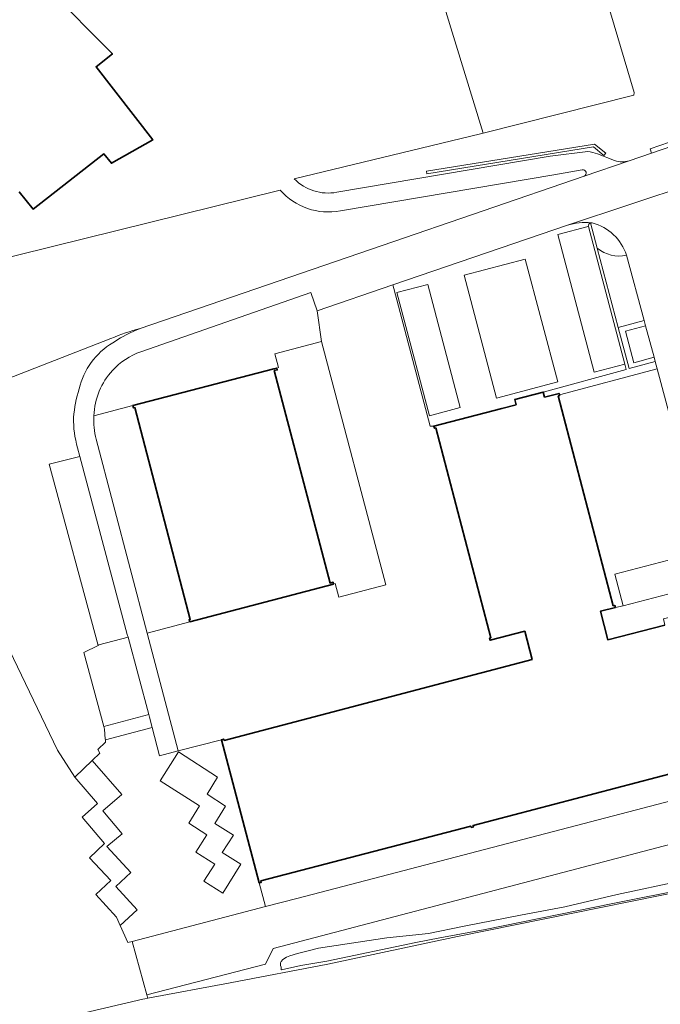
# Model space of a CAD drawing. Header units: metres. Extents: x 197700 to 204338, y 317132 to 325229.
# Tile 527 of 656: x 201785 to 201888, y 319827 to 319985. Entities that reach past the tile are written whole.
import ezdxf

# ---------------------------------------------------------------- set-up
doc = ezdxf.new("R2010")
doc.units = ezdxf.units.M
for name, color, linetype, lineweight in [('B-WE-GR-BEPLANTING_CULTUUR_BODEMBEDEKKER-GV', 90, 'Continuous', 18), ('B-WE-GR-BEPLANTING_CULTUUR_BOSPLANTSOEN-GV', 90, 'Continuous', 18), ('B-WE-GR-BEPLANTING_CULTUUR_HEESTERS-GV', 90, 'Continuous', 18), ('B-WE-GR-BEPLANTING_CULTUUR_VASTE PLANTENVAK-GV', 90, 'Continuous', 18), ('B-WE-GR-GRAS-GV', 60, 'Continuous', 13), ('B-WE-IE-TERREINAFSCHEIDING_KUNSTMATIG_HEKWERK-G', 20, 'IE-TERREINAFSCHEIDING-KUNSTMATIG', 18), ('B-WE-IE-TERREINAFSCHEIDING_KUNSTMATIG_MUUR-GV', 90, 'Continuous', 18), ('B-WE-OG-BEBOUWING-GV', 7, 'Continuous', 35), ('B-WE-OG-TERREIN_ERF-GV', 7, 'Continuous', 18), ('B-WE-OG-WATER_GREPPEL-GV', 160, 'Continuous', 18), ('B-WE-VH-VERHARDING_ASFALT-GV', 252, 'Continuous', 18), ('B-WE-VH-VERHARDING_BETONSTRAATSTEEN-GV', 252, 'Continuous', 18), ('B-WE-VH-VERHARDING_GESLOTEN-GV', 252, 'Continuous', 18), ('B-WE-VH-VERHARDING_TEGEL-GV', 252, 'Continuous', 18)]:
    doc.layers.add(name, color=color, linetype=linetype, lineweight=lineweight)
doc.linetypes.add('IE-TERREINAFSCHEIDING-KUNSTMATIG', pattern='A,4,[82,NLCS.SHX,S=0.75,R=90,X=0,Y=0],4,-2', length=10)

msp = doc.modelspace()

# ---------------------------------------------------------------- linework, layer by layer
at = {"layer": 'B-WE-GR-BEPLANTING_CULTUUR_BODEMBEDEKKER-GV'}
msp.add_lwpolyline([(201886.825, 319930.934), (201883.599, 319930.057), (201882.231, 319935.087), (201885.455, 319935.981), (201885.232, 319936.801), (201881.082, 319935.705), (201882.82, 319929.127), (201887.013, 319930.242)], close=True, dxfattribs=at)
at = {"layer": 'B-WE-GR-BEPLANTING_CULTUUR_BOSPLANTSOEN-GV'}
for points in [[(201908.54, 320011.336), (201903.753, 320010.419), (201903.729, 320010.545), (201884.511, 320007.511), (201875.072, 320002.257), (201883.631, 319973.296), (201883.58, 319972.863), (201859.487, 319966.763), (201859.04, 319966.65), (201829.261, 319959.459)], [(201882.847, 319962.368), (201886.428, 319963.6), (201886.218, 319964.288), (201900.118, 319969.08), (201899.831, 319971.2), (201899.244, 319974.82), (201897.42, 319974.487), (201891.297, 319997.129), (201893.673, 319997.839), (201895.117, 320001.53), (201899.988, 320003), (201911.275, 320006.283), (201913.522, 320010.231), (201913.162, 320012.016), (201911.679, 320011.771), (201908.986, 320011.327), (201908.54, 320011.336)], [(201836.052, 319957.32), (201870.178, 319963.095), (201876.218, 319963.865)], [(201877.782, 319963.471), (201880.507, 319962.41)], [(201875.32, 319960.904), (201870.764, 319960.116), (201836.636, 319954.345)], [(201804.609, 319935.552), (201843.307, 319948.833), (201875.617, 319959.921)], [(201826.996, 319957.669), (201769.39, 319943.431), (201765.137, 319941.181), (201762.626, 319938.046), (201764.894, 319930.807), (201768.73, 319921.767)], [(201800.213, 319933.239), (201801.446, 319934.025), (201802.793, 319934.722), (201803.691, 319935.18), (201804.609, 319935.552)], [(201799.938, 319933.928), (201768.73, 319921.767), (201773.544, 319910.42), (201781.748, 319888.073), (201791.358, 319868.061), (201794.13, 319863.783), (201796.909, 319866.426), (201798.17, 319867.626), (201797.825, 319868.185), (201799.058, 319869.347), (201799.038, 319869.735), (201799.031, 319869.86), (201798.925, 319871.447), (201798.803, 319871.879), (201795.588, 319883.687), (201797.893, 319884.823), (201790.061, 319913.842), (201794.971, 319915.054), (201794.595, 319916.464)], [(201768.73, 319921.767), (201799.938, 319933.928)], [(201936.653, 319865.422), (201927.009, 319862.862), (201905.551, 319857.247), (201830.353, 319837.502), (201825.888, 319836.338), (201824.667, 319833.869), (201805.693, 319828.96), (201805.832, 319828.422), (201819.007, 319830.849), (201834.631, 319833.856), (201855.381, 319838.269), (201906.002, 319848.538), (201940.955, 319855.44), (201940.596, 319855.825), (201958.241, 319871.557), (201957.755, 319873.131)], [(201892.528, 319846.004), (201880.209, 319843.553), (201859.803, 319839.406), (201852.563, 319838.035), (201848.686, 319837.309), (201834.451, 319834.33), (201830.297, 319833.642), (201827.232, 319832.93), (201827.183, 319832.995), (201827.149, 319833.382), (201827.07, 319833.63), (201827.033, 319834.043), (201827.184, 319834.286), (201827.451, 319834.602), (201828.022, 319834.99), (201828.527, 319835.192), (201829.77, 319835.55), (201831.246, 319835.904), (201833.115, 319836.419), (201844.05, 319838.044), (201850.737, 319838.765), (201856.454, 319839.95), (201865.47, 319841.66), (201872.532, 319843.042), (201880.902, 319844.979), (201891.439, 319847.211)]]:
    msp.add_lwpolyline(points, dxfattribs=at)
msp.add_lwpolyline([(201879.099, 319963.563), (201878.78, 319963.196), (201877.132, 319964.578), (201850.459, 319960.271), (201850.388, 319960.693), (201877.313, 319965.04)], close=True, dxfattribs=at)
for points in [[(201876.218, 319963.865, -0.0526331), (201877.782, 319963.471)], [(201875.617, 319959.921, 0.9401325), (201875.32, 319960.904)], [(201880.507, 319962.41, 0.1683528), (201882.847, 319962.368)], [(201829.261, 319959.459, 0.2463574), (201836.052, 319957.32)], [(201836.636, 319954.345, -0.2637404), (201826.996, 319957.669)], [(201804.609, 319935.552, 0.0365206), (201799.938, 319933.928)], [(201799.938, 319933.928, -0.0365206), (201804.609, 319935.552)], [(201794.843, 319925.874, -0.2000721), (201800.213, 319933.239)], [(201793.962, 319921.286, -0.060828), (201794.843, 319925.874)], [(201794.595, 319916.464, -0.0819202), (201793.962, 319921.286)]]:
    msp.add_lwpolyline(points, format="xyb", dxfattribs=at)
at = {"layer": 'B-WE-GR-BEPLANTING_CULTUUR_HEESTERS-GV'}
msp.add_lwpolyline([(201900.215, 319968.346), (201900.118, 319969.08), (201886.218, 319964.288), (201886.428, 319963.6)], close=True, dxfattribs=at)
for points in [[(201876.3, 319951.853), (201876.304, 319951.83), (201882.117, 319929.829), (201882.336, 319928.999), (201869.083, 319925.357), (201869.291, 319924.557), (201871.615, 319925.16), (201871.673, 319924.915), (201887.332, 319929.071)], [(201887.332, 319929.071), (201887.328, 319929.084), (201887.013, 319930.242), (201882.82, 319929.127), (201881.082, 319935.705), (201877.734, 319948.376), (201876.664, 319952.426)], [(201877.734, 319948.376), (201881.082, 319935.705)], [(201881.082, 319935.705), (201885.232, 319936.801), (201882.398, 319947.246)]]:
    msp.add_lwpolyline(points, dxfattribs=at)
for points in [[(201876.664, 319952.426, 0.3826933), (201876.3, 319951.853)], [(201882.398, 319947.246, -0.2262139), (201877.734, 319948.376)]]:
    msp.add_lwpolyline(points, format="xyb", dxfattribs=at)
at = {"layer": 'B-WE-GR-BEPLANTING_CULTUUR_VASTE PLANTENVAK-GV'}
for points in [[(201876.732, 319952.44, 0.034042), (201876.664, 319952.426)], [(201882.398, 319947.246, 0.2605813), (201876.939, 319952.414)], [(201877.734, 319948.376, 0.2262139), (201882.398, 319947.246)]]:
    msp.add_lwpolyline(points, format="xyb", dxfattribs=at)
for points in [[(201876.664, 319952.426), (201877.734, 319948.376)], [(201876.939, 319952.414), (201876.732, 319952.44)]]:
    msp.add_lwpolyline(points, dxfattribs=at)
msp.add_lwpolyline([(201889.117, 319898.473), (201880.538, 319896.222), (201881.877, 319891.151), (201890.44, 319893.394)], close=True, dxfattribs=at)
at = {"layer": 'B-WE-GR-GRAS-GV'}
msp.add_lwpolyline([(201933.984, 319821.626), (201939.052, 319845.517), (201938.788, 319845.577), (201940.955, 319855.44), (201906.002, 319848.538), (201855.381, 319838.269), (201834.631, 319833.856), (201819.007, 319830.849), (201805.832, 319828.422), (201805.343, 319828.322), (201805.014, 319828.254), (201787.976, 319824.255)], dxfattribs=at)
at = {"layer": 'B-WE-IE-TERREINAFSCHEIDING_KUNSTMATIG_HEKWERK-G'}
for points in [[(201836.462, 320039.966), (201844.449, 320015.831), (201859.487, 319966.763)], [(201805.832, 319828.422), (201819.007, 319830.849), (201834.631, 319833.856), (201855.381, 319838.269), (201906.002, 319848.538), (201940.955, 319855.44)], [(201787.976, 319824.255), (201805.014, 319828.254), (201805.343, 319828.322)], [(201805.343, 319828.322), (201805.832, 319828.422)]]:
    msp.add_lwpolyline(points, dxfattribs=at)
at = {"layer": 'B-WE-IE-TERREINAFSCHEIDING_KUNSTMATIG_MUUR-GV'}
msp.add_lwpolyline([(201879.099, 319963.563), (201877.313, 319965.04), (201850.388, 319960.693), (201850.459, 319960.271), (201877.132, 319964.578), (201878.78, 319963.196)], close=True, dxfattribs=at)
at = {"layer": 'B-WE-OG-BEBOUWING-GV'}
for points in [[(201785.229, 319957.4), (201787.484, 319954.628), (201798.799, 319963.451), (201800.013, 319961.958), (201806.629, 319965.708), (201797.547, 319977.413), (201800.168, 319979.486), (201789.906, 319989.872), (201790.104, 319990.027), (201790.256, 319990.146), (201790.025, 319990.444), (201788.826, 319989.51), (201787.252, 319991.529), (201788.404, 319992.426), (201786.683, 319994.635), (201781.592, 319990.651)], [(201888.562, 319888.081), (201879.405, 319885.732), (201878.232, 319890.302), (201880.634, 319890.918), (201880.538, 319891.244), (201880.292, 319891.186), (201871.502, 319924.74), (201871.702, 319924.792), (201871.673, 319924.915), (201871.615, 319925.16), (201869.291, 319924.557), (201869.083, 319925.357), (201864.526, 319924.174), (201864.741, 319923.347), (201862.475, 319922.758), (201851.589, 319919.923), (201851.679, 319919.574), (201851.891, 319919.629), (201860.709, 319886.057), (201860.497, 319886.001), (201860.589, 319885.653), (201866.121, 319887.109), (201867.309, 319882.593), (201818.043, 319869.643), (201817.972, 319869.866), (201817.624, 319869.755), (201823.647, 319846.839), (201823.979, 319846.917), (201823.92, 319847.154), (201857.485, 319855.939), (201857.562, 319855.724), (201857.938, 319855.826), (201857.877, 319856.055), (201896.935, 319866.272)]]:
    msp.add_lwpolyline(points, dxfattribs=at)
msp.add_lwpolyline([(201835.561, 319894.65), (201835.486, 319894.94), (201835.002, 319894.814), (201826.056, 319928.793), (201826.54, 319928.92), (201826.464, 319929.21), (201826.015, 319929.091), (201803.436, 319923.197), (201803.54, 319922.839), (201803.743, 319922.891), (201812.63, 319889.004), (201812.44, 319888.96), (201812.54, 319888.612)], close=True, dxfattribs=at)
at = {"layer": 'B-WE-OG-TERREIN_ERF-GV'}
msp.add_lwpolyline([(201844.449, 320015.831), (201859.487, 319966.763), (201883.58, 319972.863), (201883.631, 319973.296), (201875.072, 320002.257)], dxfattribs=at)
at = {"layer": 'B-WE-OG-WATER_GREPPEL-GV'}
msp.add_lwpolyline([(201891.439, 319847.211), (201880.902, 319844.979), (201872.532, 319843.042), (201865.47, 319841.66), (201856.454, 319839.95), (201850.737, 319838.765), (201844.05, 319838.044), (201833.115, 319836.419), (201831.246, 319835.904), (201829.77, 319835.55), (201828.527, 319835.192), (201828.022, 319834.99), (201827.451, 319834.602), (201827.184, 319834.286), (201827.033, 319834.043), (201827.07, 319833.63), (201827.149, 319833.382), (201827.183, 319832.995), (201827.232, 319832.93), (201830.297, 319833.642), (201834.451, 319834.33), (201848.686, 319837.309), (201852.563, 319838.035), (201859.803, 319839.406), (201880.209, 319843.553), (201892.528, 319846.004)], dxfattribs=at)
at = {"layer": 'B-WE-VH-VERHARDING_ASFALT-GV'}
for points in [[(201804.712, 319931.814), (201831.891, 319941.317), (201832.906, 319938.368), (201845.019, 319942.505), (201872.949, 319952.045), (201892.892, 319958.661), (201901.267, 319961.508), (201917.298, 319966.97), (201918.365, 319967.333), (201923.852, 319969.203), (201927.95, 319970.602), (201947.555, 319977.621), (201948.011, 319977.808), (201945.951, 319984.087), (201937.661, 319981.234), (201930.506, 319978.771), (201901.599, 319968.822)], [(201901.599, 319968.822), (201900.215, 319968.346), (201886.428, 319963.6), (201882.847, 319962.368), (201875.617, 319959.921), (201843.307, 319948.833), (201804.609, 319935.552), (201803.691, 319935.18), (201802.793, 319934.722), (201801.446, 319934.025), (201800.213, 319933.239)], [(201892.892, 319958.661), (201872.949, 319952.045)], [(201876.732, 319952.44), (201876.939, 319952.414)], [(201882.398, 319947.246), (201885.232, 319936.801), (201885.455, 319935.981), (201886.825, 319930.934), (201887.013, 319930.242), (201887.328, 319929.084), (201887.332, 319929.071), (201895.077, 319900.036), (201896.428, 319894.963), (201899.142, 319884.772), (201902.899, 319870.662)], [(201794.595, 319916.464), (201794.971, 319915.054), (201802.552, 319886.595), (201802.662, 319886.183), (201805.973, 319873.764), (201806.081, 319873.358), (201806.511, 319871.717), (201807.699, 319867.179), (201810.69, 319867.959), (201805.721, 319886.823), (201797.558, 319917.811)], [(201896.457, 319861.773), (201894.645, 319861.289), (201829.886, 319844.427), (201824.641, 319843.057), (201803.32, 319837.489), (201805.693, 319828.96), (201824.667, 319833.869), (201825.888, 319836.338), (201830.353, 319837.502), (201905.551, 319857.247), (201905.608, 319857.294), (201907.417, 319858.793)]]:
    msp.add_lwpolyline(points, dxfattribs=at)
for points in [[(201872.949, 319952.045, -0.1082326), (201876.732, 319952.44)], [(201876.939, 319952.414, -0.2605813), (201882.398, 319947.246)], [(201800.213, 319933.239, 0.2000721), (201794.843, 319925.874)], [(201800.176, 319928.816, -0.1242608), (201804.712, 319931.814)], [(201798.055, 319925.518, -0.0865142), (201800.176, 319928.816)], [(201794.843, 319925.874, 0.060828), (201793.962, 319921.286)], [(201797.195, 319921.568, -0.0881135), (201798.055, 319925.518)], [(201797.558, 319917.811, -0.0754193), (201797.195, 319921.568)], [(201793.962, 319921.286, 0.0819202), (201794.595, 319916.464)]]:
    msp.add_lwpolyline(points, format="xyb", dxfattribs=at)
for points in [[(201805.973, 319873.764), (201802.662, 319886.183), (201798.015, 319884.907), (201797.979, 319884.866), (201797.893, 319884.823), (201795.588, 319883.687), (201798.803, 319871.879)], [(201807.699, 319867.179), (201806.511, 319871.717), (201799.038, 319869.735), (201799.058, 319869.347), (201797.825, 319868.185), (201798.17, 319867.626), (201796.909, 319866.426), (201801.653, 319860.991), (201798.641, 319858.4), (201801.707, 319854.694), (201799.291, 319852.694), (201803.137, 319848.493), (201800.719, 319846.292), (201804.12, 319842.545), (201801.415, 319840.026), (201802.638, 319837.322), (201803.32, 319837.489), (201824.641, 319843.057), (201823.647, 319846.839), (201817.624, 319869.755), (201810.69, 319867.959)], [(201810.724, 319867.797), (201817, 319863.769), (201815.308, 319861.038), (201818.246, 319859.138), (201816.532, 319856.369), (201819.53, 319854.483), (201817.739, 319851.712), (201820.733, 319849.85), (201817.819, 319845.201), (201814.78, 319847.129), (201816.526, 319849.868), (201813.51, 319851.787), (201815.291, 319854.539), (201812.377, 319856.425), (201814.118, 319859.191), (201807.812, 319863.167)]]:
    msp.add_lwpolyline(points, close=True, dxfattribs=at)
at = {"layer": 'B-WE-VH-VERHARDING_BETONSTRAATSTEEN-GV'}
for points in [[(201872.949, 319952.045), (201845.019, 319942.505), (201845.171, 319941.943), (201850.98, 319919.886), (201851.589, 319919.923), (201862.475, 319922.758), (201864.741, 319923.347), (201864.526, 319924.174), (201869.083, 319925.357), (201882.336, 319928.999), (201882.117, 319929.829)], [(201882.117, 319929.829), (201877.24, 319928.533), (201871.399, 319950.553), (201876.3, 319951.853)], [(201797.195, 319921.568), (201803.436, 319923.197), (201826.015, 319929.091), (201826.464, 319929.21), (201826.72, 319929.278), (201826.141, 319931.462), (201833.639, 319933.451), (201832.906, 319938.368), (201831.891, 319941.317), (201804.712, 319931.814)], [(201805.721, 319886.823), (201812.54, 319888.612), (201812.44, 319888.96), (201812.63, 319889.004), (201803.743, 319922.891), (201803.54, 319922.839), (201803.436, 319923.197), (201797.195, 319921.568)], [(201797.558, 319917.811), (201805.721, 319886.823)], [(201894.211, 319883.375), (201892.901, 319883.039), (201897.356, 319866.125), (201896.997, 319866.041), (201896.935, 319866.272), (201857.877, 319856.055), (201857.938, 319855.826), (201857.562, 319855.724), (201857.485, 319855.939), (201823.92, 319847.154), (201823.979, 319846.917), (201823.647, 319846.839), (201824.641, 319843.057), (201829.886, 319844.427), (201894.645, 319861.289), (201896.457, 319861.773)]]:
    msp.add_lwpolyline(points, dxfattribs=at)
for points in [[(201876.3, 319951.853), (201871.399, 319950.553), (201877.24, 319928.533), (201882.117, 319929.829), (201876.304, 319951.83)], [(201856.437, 319944.077), (201861.629, 319924.365), (201871.403, 319926.999), (201866.211, 319946.643)], [(201856.437, 319944.077), (201866.211, 319946.643), (201871.403, 319926.999), (201861.629, 319924.365)], [(201835.561, 319894.65), (201812.54, 319888.612), (201805.721, 319886.823), (201810.69, 319867.959), (201817.624, 319869.755), (201817.972, 319869.866), (201818.043, 319869.643), (201867.309, 319882.593), (201866.121, 319887.109), (201860.589, 319885.653), (201860.497, 319886.001), (201860.709, 319886.057), (201851.891, 319919.629), (201851.679, 319919.574), (201851.589, 319919.923), (201850.98, 319919.886), (201845.171, 319941.943), (201845.019, 319942.505), (201832.906, 319938.368), (201833.639, 319933.451), (201843.892, 319894.505), (201836.392, 319892.541), (201835.822, 319894.718)], [(201845.69, 319941.291), (201850.911, 319921.575), (201855.782, 319922.886), (201850.608, 319942.583)], [(201845.69, 319941.291), (201850.608, 319942.583), (201855.782, 319922.886), (201850.911, 319921.575)], [(201886.825, 319930.934), (201885.455, 319935.981), (201882.231, 319935.087), (201883.599, 319930.057)], [(201826.464, 319929.21), (201826.54, 319928.92), (201826.056, 319928.793), (201835.002, 319894.814), (201835.486, 319894.94), (201835.561, 319894.65), (201835.822, 319894.718), (201836.392, 319892.541), (201843.892, 319894.505), (201833.639, 319933.451), (201826.141, 319931.462), (201826.72, 319929.278)], [(201881.877, 319891.151), (201880.538, 319896.222), (201889.117, 319898.473), (201895.077, 319900.036), (201887.332, 319929.071), (201871.673, 319924.915), (201871.702, 319924.792), (201871.502, 319924.74), (201880.292, 319891.186), (201880.538, 319891.244), (201880.634, 319890.918)], [(201802.662, 319886.183), (201802.552, 319886.595), (201794.971, 319915.054), (201790.061, 319913.842), (201797.893, 319884.823), (201797.979, 319884.866), (201798.015, 319884.907)], [(201805.973, 319873.764), (201798.803, 319871.879), (201798.925, 319871.447), (201799.031, 319869.86), (201799.038, 319869.735), (201806.511, 319871.717), (201806.081, 319873.358)], [(201796.909, 319866.426), (201794.13, 319863.783), (201797.77, 319859.568), (201795.337, 319857.379), (201798.882, 319853.133), (201796.491, 319850.866), (201799.903, 319847.244), (201797.52, 319844.989), (201800.82, 319841.343), (201801.415, 319840.026), (201804.12, 319842.545), (201800.719, 319846.292), (201803.137, 319848.493), (201799.291, 319852.694), (201801.707, 319854.694), (201798.641, 319858.4), (201801.653, 319860.991)], [(201810.724, 319867.797), (201807.812, 319863.167), (201814.118, 319859.191), (201812.377, 319856.425), (201815.291, 319854.539), (201813.51, 319851.787), (201816.526, 319849.868), (201814.78, 319847.129), (201817.819, 319845.201), (201820.733, 319849.85), (201817.739, 319851.712), (201819.53, 319854.483), (201816.532, 319856.369), (201818.246, 319859.138), (201815.308, 319861.038), (201817, 319863.769)]]:
    msp.add_lwpolyline(points, close=True, dxfattribs=at)
for points in [[(201876.732, 319952.44, 0.1082326), (201872.949, 319952.045)], [(201876.3, 319951.853, -0.3826933), (201876.664, 319952.426)], [(201876.664, 319952.426, -0.034042), (201876.732, 319952.44)], [(201804.712, 319931.814, 0.1242608), (201800.176, 319928.816)], [(201800.176, 319928.816, 0.0865142), (201798.055, 319925.518)], [(201798.055, 319925.518, 0.0881135), (201797.195, 319921.568)], [(201797.195, 319921.568, 0.0754193), (201797.558, 319917.811)]]:
    msp.add_lwpolyline(points, format="xyb", dxfattribs=at)
at = {"layer": 'B-WE-VH-VERHARDING_GESLOTEN-GV'}
for points in [[(201829.261, 319959.459), (201859.04, 319966.65), (201859.487, 319966.763), (201844.449, 320015.831), (201836.462, 320039.966), (201836.254, 320039.883)], [(201781.592, 319990.651), (201786.683, 319994.635), (201788.404, 319992.426), (201787.252, 319991.529), (201788.826, 319989.51), (201790.025, 319990.444), (201790.256, 319990.146), (201790.104, 319990.027), (201789.906, 319989.872), (201800.168, 319979.486), (201797.547, 319977.413), (201806.629, 319965.708), (201800.013, 319961.958), (201798.799, 319963.451), (201787.484, 319954.628), (201785.229, 319957.4)], [(201753.253, 319979.781), (201753.122, 319979.753), (201743.345, 319978.052), (201735.715, 319987.295), (201726.223, 319982.227), (201738.692, 319949.157), (201756.472, 319956.543), (201759.618, 319947.651), (201762.626, 319938.046), (201765.137, 319941.181), (201769.39, 319943.431), (201826.996, 319957.669)], [(201876.218, 319963.865), (201870.178, 319963.095), (201836.052, 319957.32)], [(201880.507, 319962.41), (201877.782, 319963.471)], [(201836.636, 319954.345), (201870.764, 319960.116), (201875.32, 319960.904)], [(201875.617, 319959.921), (201882.847, 319962.368)], [(201787.976, 319824.255), (201805.014, 319828.254), (201805.343, 319828.322), (201805.832, 319828.422), (201805.693, 319828.96), (201803.32, 319837.489), (201802.638, 319837.322), (201801.415, 319840.026), (201800.82, 319841.343), (201797.52, 319844.989), (201799.903, 319847.244), (201796.491, 319850.866), (201798.882, 319853.133), (201795.337, 319857.379), (201797.77, 319859.568), (201794.13, 319863.783), (201791.358, 319868.061), (201781.748, 319888.073), (201780.64, 319887.682), (201759.247, 319881.442), (201737.745, 319869.368), (201715.545, 319856.496), (201689.034, 319841.408), (201698.354, 319805.937)]]:
    msp.add_lwpolyline(points, dxfattribs=at)
for points in [[(201877.782, 319963.471, 0.0526331), (201876.218, 319963.865)], [(201875.32, 319960.904, -0.9401325), (201875.617, 319959.921)], [(201882.847, 319962.368, -0.1683528), (201880.507, 319962.41)], [(201836.052, 319957.32, -0.2463574), (201829.261, 319959.459)], [(201826.996, 319957.669, 0.2637404), (201836.636, 319954.345)]]:
    msp.add_lwpolyline(points, format="xyb", dxfattribs=at)
at = {"layer": 'B-WE-VH-VERHARDING_TEGEL-GV'}
msp.add_lwpolyline([(201888.302, 319889.103), (201892.423, 319890.152), (201894.211, 319883.375), (201899.142, 319884.772), (201896.428, 319894.963), (201890.44, 319893.394), (201881.877, 319891.151), (201880.634, 319890.918), (201878.232, 319890.302), (201879.405, 319885.732), (201888.562, 319888.081)], close=True, dxfattribs=at)

doc.saveas('drawing.dxf')
